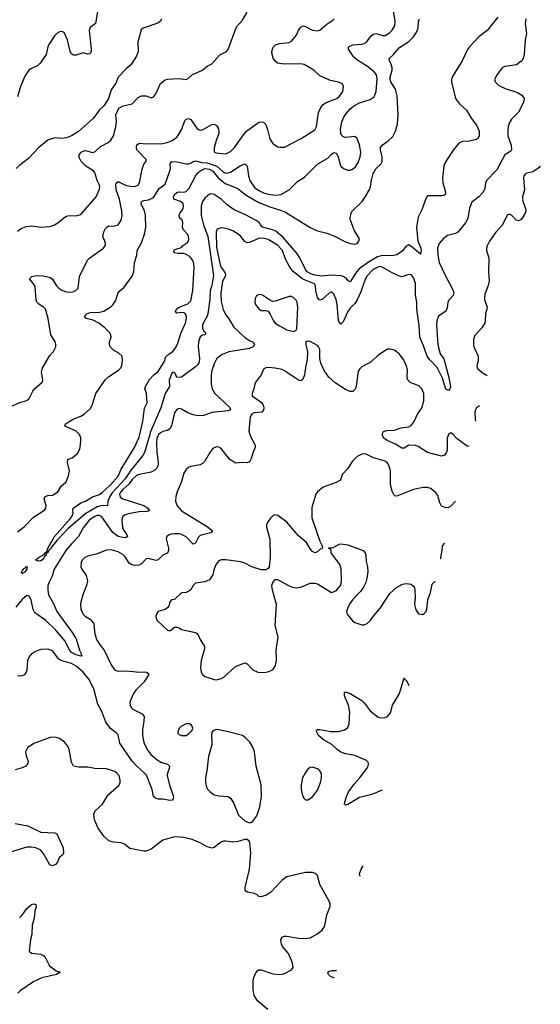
# Model space of a CAD drawing. Header units: inches. Extents: x 2057696 to 2160536, y 827480 to 1016834.
# Tile 403 of 422: x 2141209 to 2145653, y 985135 to 993542. Entities that reach past the tile are written whole.
import ezdxf

# ---------------------------------------------------------------- set-up
doc = ezdxf.new("R2010")
doc.units = ezdxf.units.IN
doc.header["$MEASUREMENT"] = 0
doc.layers.add('C1948', color=7, linetype='Continuous')
doc.layers.add('C1949', color=7, linetype='Continuous')

msp = doc.modelspace()

# ---------------------------------------------------------------- linework, layer by layer
at = {"layer": 'C1948', "color": 5}
for points, elevation in [([(2142394.6, 990000), (2142390, 989995.3), (2142380.9, 989970), (2142377.4, 989930), (2142378.7, 989850), (2142389.6, 989789.6), (2142391.4, 989750), (2142387.9, 989730), (2142377.8, 989710), (2142364.1, 989695.9), (2142330, 989677.4), (2142230, 989659.8), (2142207.3, 989650), (2142170, 989615.7), (2142142.3, 989577.7), (2142088.5, 989530), (2142071.4, 989510), (2142061.8, 989490), (2142066.2, 989466.2), (2142090, 989450.1), (2142270, 989394.6), (2142303.6, 989370), (2142315.8, 989350), (2142296, 989344), (2142230, 989340.7), (2142150, 989326), (2142110, 989313.9), (2142090, 989299.3), (2142083, 989290), (2142080.8, 989270), (2142086.7, 989206.7), (2142091.7, 989190), (2142120.7, 989150), (2142128.7, 989130), (2142119.1, 989120.9), (2142102.8, 989117.2), (2142048.6, 989128.6), (2142004.4, 989164.4), (2141910, 989296.8), (2141889.9, 989309.9), (2141870, 989309.3), (2141850, 989300.3), (2141803.3, 989270), (2141750, 989204.2), (2141711, 989129), (2141652.8, 989070), (2141603.5, 989010), (2141504, 988850), (2141487, 988790), (2141459.6, 988740.4), (2141450.1, 988710), (2141448.1, 988670), (2141456.2, 988630), (2141496.6, 988556.6), (2141525.9, 988490), (2141656.3, 988310), (2141690, 988254.9), (2141718.6, 988158.6), (2141734.4, 988130), (2141734.8, 988114.8), (2141742, 988110), (2141730, 988108.5), (2141690, 988119.3), (2141650, 988139.8), (2141630, 988164.5), (2141595.9, 988235.9), (2141516.5, 988330), (2141430, 988414.9), (2141337.8, 988477.8), (2141324.8, 988504.8), (2141306, 988590), (2141290, 988621.2), (2141283.1, 988623.1), (2141270, 988624.5), (2141230, 988591.5), (2141175.3, 988524.7)], 340), ([(2143173.6, 990000), (2143176.8, 989990), (2143220.3, 989910), (2143220.3, 989890), (2143202, 989850), (2143185.1, 989794.9), (2143170, 989766.6), (2143150, 989759.5), (2143110, 989762), (2143050, 989755.1), (2143000.7, 989790), (2142930, 989880.9), (2142910, 989892.3), (2142890, 989896), (2142859.1, 989880.9), (2142832.8, 989847.2), (2142790, 989773.2), (2142770, 989752.7), (2142750, 989740.9), (2142670, 989727), (2142650, 989718), (2142630, 989702.7), (2142610.4, 989670), (2142588.8, 989590), (2142553.7, 989510), (2142541.7, 989470), (2142539.6, 989430), (2142554.3, 989390), (2142590, 989348.1), (2142818.3, 989210), (2142842, 989190), (2142856.3, 989170), (2142838.6, 989161.4), (2142750, 989138.5), (2142735.5, 989124.5), (2142710, 989072), (2142690, 989062.9), (2142630, 989127.3), (2142590, 989146.2), (2142570, 989151.9), (2142527.4, 989152.6), (2142502, 989150), (2142478.5, 989141.5), (2142466, 989130), (2142459.1, 989110), (2142478.9, 989030), (2142478.7, 989010), (2142470, 988986), (2142430, 988969.6), (2142390, 988929.7), (2142370, 988925.7), (2142310, 988942.6), (2142290, 988938), (2142250, 988895.6), (2142230, 988884.7), (2142190, 988882), (2142166.6, 988886.6), (2142143.1, 988903.1), (2142110, 988955.1), (2142090, 988976), (2142050, 988998), (2141990, 989016.4), (2141950, 989012.6), (2141870, 988981.7), (2141790, 988961.3), (2141764.9, 988950), (2141744.4, 988930), (2141734.9, 988910), (2141730.6, 988870), (2141739.1, 988850), (2141777.3, 988797.3), (2141788.2, 988750), (2141780.3, 988710), (2141747.6, 988630), (2141731.7, 988570), (2141727.7, 988547.7), (2141730.3, 988510), (2141750, 988465.5), (2141768.1, 988448.1), (2141810, 988423.1), (2141838, 988390), (2141845.3, 988365.2), (2141848.1, 988310), (2141865.8, 988250), (2141889, 988210), (2141933.2, 988153.2), (2141990, 988032.4), (2142016.7, 987996.7), (2142030, 987986), (2142050, 987978.9), (2142116.6, 987983.4), (2142206.7, 987973.3), (2142290.3, 987970.3), (2142304, 987964), (2142310.6, 987950.6), (2142270.3, 987890), (2142201.4, 987818.6), (2142180.8, 987790), (2142155.3, 987730), (2142150.4, 987710), (2142152.2, 987690), (2142160.4, 987670), (2142174, 987654), (2142254, 987614), (2142271.6, 987591.6), (2142270.2, 987550.2), (2142258.4, 987481.6), (2142258.4, 987430), (2142269.2, 987370), (2142296.2, 987310), (2142329.5, 987269.5), (2142381.8, 987221.8), (2142420.2, 987200.2), (2142470, 987185.5), (2142487.7, 987170), (2142486.4, 987150), (2142470.3, 987110), (2142467.8, 987087.7), (2142487.5, 987007.5), (2142522, 986910), (2142518.8, 986890), (2142510, 986879), (2142490, 986876), (2142430, 986886.6), (2142390, 986887), (2142370, 986892.7), (2142350, 986909), (2142338.9, 986970), (2142291.5, 987091.5), (2142273, 987113), (2142210, 987167.4), (2142170, 987211.1), (2142064.6, 987364.6), (2142050, 987434.7), (2142033.6, 987453.6), (2141985.1, 987490), (2141944.5, 987544.5), (2141910, 987635.8), (2141876.5, 987696.5), (2141842.8, 987830), (2141799.9, 987910), (2141750, 987970.5), (2141690, 988021.4), (2141650, 988044.1), (2141568, 988068), (2141543.2, 988083.2), (2141490, 988154), (2141450, 988167.1), (2141390, 988163.5), (2141350, 988151.2), (2141313, 988130), (2141292.7, 988107.3), (2141275.8, 988070), (2141270.3, 987990), (2141264.9, 987970), (2141250.3, 987949.7), (2141230, 987938.7), (2141210, 987935.8), (2141190, 987939.7)], 360), ([(2141191.2, 989170), (2141250, 989215.5), (2141326.7, 989293.3), (2141422.4, 989357.6), (2141431.1, 989370), (2141433.7, 989390), (2141418.9, 989450), (2141427.3, 989470), (2141450, 989479.1), (2141490, 989483.6), (2141534.7, 989510), (2141561.7, 989558.3), (2141604.4, 989595.6), (2141626.5, 989646.5), (2141633.3, 989690), (2141618, 989762), (2141620.1, 989779.9), (2141626.6, 989790), (2141657.6, 989802.4), (2141702.2, 989837.7), (2141717.6, 989862.4), (2141726.6, 989890), (2141732.2, 989950), (2141730.8, 989970.8), (2141720.7, 990000)], 340), ([(2142318.8, 990000), (2142274.1, 989845.9), (2142258.9, 989821.1), (2142160.8, 989699.2), (2142110, 989620.4), (2141998.7, 989501.3), (2141979, 989470), (2141962, 989430), (2141958, 989390), (2141913.8, 989393.8), (2141870, 989382.8), (2141774.7, 989325.2), (2141622, 989198), (2141525.1, 989094.9), (2141480.6, 989039.4), (2141470, 989018.4), (2141462.4, 989017.6), (2141454, 989006), (2141450, 988989.7), (2141433.7, 988986.3), (2141434, 988970), (2141421.2, 988958.8), (2141402.4, 988930), (2141390, 988922.3), (2141370, 988918.7), (2141350, 988924), (2141347, 988930), (2141369.6, 988950), (2141422, 988978), (2141430, 988993.4), (2141438, 988998), (2141446, 988994), (2141440.9, 989000.9), (2141449.7, 989030), (2141505.1, 989130), (2141640.2, 989279.8), (2141656.1, 989303.9), (2141664.2, 989330), (2141661.7, 989350), (2141666.9, 989370), (2141730, 989416.9), (2141770, 989431.3), (2141831.5, 989468.5), (2141890, 989489.3), (2141910, 989502.4), (2141983, 989570), (2142050, 989645.5), (2142076.3, 989703.7), (2142189.6, 989890.4), (2142230, 989978), (2142234.9, 990000)], 320), ([(2144868.6, 990000), (2144858, 989970), (2144858.9, 989870), (2144853.1, 989850), (2144835.3, 989824.7), (2144810, 989814.7), (2144690, 989846.3), (2144610, 989898.5), (2144587.7, 989907.7), (2144531.5, 989908.5), (2144490, 989883.5), (2144470, 989884.4), (2144417.1, 989917.1), (2144345.1, 989950), (2144318.5, 989970), (2144307.6, 989990), (2144306.5, 990000)], 360), ([(2145047.1, 989898.5), (2145030, 989901.3), (2144943, 989963), (2144910.7, 990000)], 360), ([(2144150, 989835.6), (2144130, 989833.3), (2144090, 989811.3), (2144048.4, 989770), (2144010, 989709.2), (2143961.7, 989658.3), (2143946.8, 989610), (2143910.3, 989589.7), (2143801, 989550), (2143750.6, 989510), (2143737.6, 989490), (2143703.4, 989376.6), (2143704.4, 989290), (2143771.3, 989090), (2143792, 989050), (2143794, 989030), (2143770, 989018), (2143750, 988998), (2143730, 988988.7), (2143710, 989002), (2143690, 989024), (2143657.2, 989077.2), (2143590, 989134), (2143490, 989251.8), (2143413.2, 989310), (2143386.6, 989313.4), (2143370, 989306.6), (2143350, 989286), (2143324.9, 989250), (2143317.3, 989230), (2143317.3, 989210), (2143345.8, 989105.8), (2143348.2, 988950), (2143338, 988870), (2143330, 988857.2), (2143310, 988843.7), (2143270, 988845.1), (2143190, 988869.6), (2143130, 988901.6), (2143092.7, 988912.7), (2142968.5, 988931.5), (2142930, 988931.5), (2142910, 988920.7), (2142886.5, 988893.5), (2142870, 988853.2), (2142856.9, 988803.1), (2142830, 988759.7), (2142790, 988741), (2142708.9, 988731.1), (2142690.5, 988710), (2142667.7, 988670), (2142630, 988651.2), (2142590, 988647.1), (2142530, 988592), (2142504.7, 988590), (2142491, 988570), (2142482.5, 988537.5), (2142470, 988519), (2142450, 988505.2), (2142390.9, 988489.1), (2142381.4, 988478.6), (2142371, 988450), (2142374.8, 988430), (2142386.8, 988410), (2142470, 988328.4), (2142490, 988324.9), (2142530, 988356.5), (2142550, 988356.5), (2142570, 988350.3), (2142590, 988334.6), (2142710, 988310.4), (2142730, 988296.3), (2142748.8, 988250), (2142785.3, 988190), (2142785.7, 988170), (2142758, 988070), (2142752.2, 988010), (2142759.3, 987970), (2142770.4, 987950.3), (2142790, 987933.4), (2142868.7, 987908.7), (2142890, 987906.7), (2142930, 987917.6), (2142950.9, 987929.1), (2143050, 988020.7), (2143130, 988052), (2143150, 988042), (2143198.8, 987990), (2143242, 987970), (2143290, 987968), (2143326.8, 987973.2), (2143370, 987991.3), (2143392.5, 988027.5), (2143401.2, 988070), (2143398.6, 988161.4), (2143414.5, 988270), (2143389.6, 988369.6), (2143402.4, 988550), (2143367.3, 988670), (2143362.9, 988710), (2143370, 988738), (2143390, 988762.8), (2143410, 988762.8), (2143510, 988707.7), (2143536.7, 988696.7), (2143570, 988690.5), (2143610, 988695.5), (2143690, 988730.8), (2143730, 988731), (2143750, 988726), (2143870, 988651.3), (2143910, 988666.8), (2143949, 988710), (2143954, 988730), (2143957.2, 988750), (2143952.5, 988852.5), (2143941.2, 988890), (2143868.7, 988990), (2143868, 989008), (2143862, 989022), (2143846, 989030), (2143850, 989034), (2143870, 989032), (2143890, 989038), (2143936, 989064), (2143950, 989067.3), (2144010, 989059.1), (2144142, 989010), (2144158, 988990), (2144164.7, 988970), (2144165.4, 988914.6), (2144178.8, 988870), (2144180.7, 988830), (2144173.4, 988770), (2144163.4, 988736.6), (2144144.5, 988695.5), (2144119.8, 988660.2), (2144050, 988588.7), (2144030, 988559), (2144010, 988524), (2143998, 988490), (2144005.1, 988465.1), (2144050.4, 988410.4), (2144070, 988394), (2144130, 988374.8), (2144150, 988374.8), (2144174.2, 988385.8), (2144201.2, 988410), (2144229.6, 988450.4), (2144290, 988520.7), (2144370, 988642), (2144426.7, 988693.3), (2144470, 988719.3), (2144490, 988726), (2144510, 988728), (2144550, 988722), (2144570, 988706), (2144579.1, 988690), (2144582, 988670), (2144584, 988610), (2144579.1, 988550), (2144590, 988502), (2144614, 988470), (2144650, 988464.7), (2144665.6, 988474.4), (2144679, 988490), (2144685.2, 988510), (2144693.2, 988590), (2144715.1, 988650), (2144730, 988722), (2144755.4, 988746.9)], 380), ([(2144928.9, 989432), (2144890, 989389.2), (2144870, 989377.2), (2144850, 989374), (2144809.5, 989389.5), (2144796.6, 989416.6), (2144778.7, 989478.7), (2144762, 989502), (2144718, 989538), (2144690, 989547), (2144652.8, 989547.2), (2144570, 989529.4), (2144430, 989475.1), (2144410, 989477.2), (2144390, 989517.2), (2144375.6, 989570), (2144373.3, 989690), (2144363.8, 989730), (2144350, 989755.8), (2144330, 989772.3), (2144230, 989799.7), (2144168.2, 989831.8), (2144150, 989835.6)], 380), ([(2144804.3, 988939.8), (2144803.7, 988950), (2144815.1, 989010), (2144817.2, 989050), (2144838, 989073.2)], 380), ([(2144303.4, 986962.7), (2144213.8, 986926.2), (2144110, 986900.4), (2144010, 986842.7), (2143990, 986835.3), (2143983.2, 986843.2), (2143981.2, 986850), (2143997.6, 986910), (2144016.9, 986950), (2144064.1, 987015.9), (2144110, 987066.7), (2144173.3, 987150), (2144185.1, 987170), (2144187, 987190), (2144182.9, 987202.9), (2144170, 987216.2), (2144070, 987258.3), (2143990, 987275.1), (2143950, 987288.9), (2143920.4, 987310), (2143874.3, 987354.3), (2143807.8, 987390), (2143781.6, 987410), (2143759.3, 987430), (2143739, 987470), (2143750, 987481), (2143770, 987482.8), (2143864.6, 987464.6), (2143930, 987464.2), (2143981.4, 987478.6), (2144010, 987499.1), (2144022, 987530), (2144027.2, 987630), (2144014.7, 987690), (2143980.7, 987770), (2143982.9, 987797.1), (2143990, 987802.8), (2144030, 987790.4), (2144129.1, 987729.1), (2144150.4, 987710), (2144202.2, 987642.2), (2144270, 987587.3), (2144290, 987580.7), (2144330, 987583), (2144350, 987594), (2144374.9, 987625.1), (2144392.6, 987690), (2144450.7, 987789.3), (2144490, 987922), (2144496, 987910), (2144510, 987898.8), (2144529.8, 987856.3)], 360), ([(2143327.3, 985090), (2143243.1, 985163.1), (2143209.7, 985210), (2143201, 985261), (2143200.9, 985330), (2143205.3, 985354.7), (2143222, 985398), (2143238.3, 985421.7), (2143250, 985428.5), (2143270, 985430.3), (2143370, 985396.9), (2143430, 985390.3), (2143463.3, 985396.7), (2143529.7, 985430.3), (2143542.9, 985450), (2143538.3, 985490), (2143502.4, 985570), (2143453.1, 985630), (2143442.8, 985650), (2143437.8, 985682.2), (2143447.8, 985710), (2143470, 985717.4), (2143490, 985716.9), (2143590, 985700.2), (2143650, 985698.3), (2143690, 985703.7), (2143746.7, 985733.3), (2143791.1, 985768.9), (2143815.1, 985804.9), (2143830, 985898), (2143860.5, 985970), (2143860.5, 985990), (2143852.6, 986010), (2143770, 986157.2), (2143750, 986234), (2143733.1, 986253.1), (2143710, 986260.7), (2143650, 986260.5), (2143490, 986222.7), (2143446.2, 986193.8), (2143350, 986089.3), (2143312.8, 986067.2), (2143270, 986054), (2143250, 986055.3), (2143235.3, 986070), (2143210, 986082.7), (2143152.9, 986092.9), (2143140.9, 986100.9), (2143134, 986110), (2143133.6, 986133.6), (2143171.3, 986288.7), (2143182, 986430), (2143175.1, 986515.1), (2143169.1, 986529.1), (2143150, 986542), (2143130, 986541.2), (2143070, 986524.5), (2143030, 986520.7), (2142970, 986529.6), (2142950, 986527.3), (2142930, 986518.4), (2142870, 986474.5), (2142850, 986467.3), (2142810, 986479.6), (2142750, 986514.3), (2142681.4, 986541.4), (2142610, 986560.9), (2142530, 986566.6), (2142430, 986537.4), (2142330, 986461.1), (2142290, 986444.2), (2142270, 986442.9), (2142150, 986467), (2142102.5, 986502.5), (2142074.2, 986514.2), (2142010, 986518.4), (2141970, 986531.6), (2141926, 986570), (2141878, 986638), (2141846.9, 986710), (2141842, 986758), (2141854.2, 986785.9), (2141916.2, 986843.8), (2141952.2, 986907.8), (2141969.8, 986930.2), (2142055.9, 987004.1), (2142066, 987030), (2142066.6, 987050), (2142057, 987090), (2142039.3, 987110), (2142021.7, 987121.7), (2141950, 987145.1), (2141850.3, 987149.7), (2141790, 987159.2), (2141710, 987161.1), (2141669.7, 987169.8), (2141650, 987202), (2141632, 987310), (2141619.7, 987339.7), (2141592.9, 987372.9), (2141550, 987403.7), (2141531.7, 987411.7), (2141510, 987417), (2141470, 987412.3), (2141330, 987361), (2141275, 987325), (2141257.8, 987290), (2141263.7, 987256.3), (2141281.3, 987210), (2141279.3, 987190), (2141262, 987170), (2141230, 987153), (2141170, 987136.9)], 380), ([(2141170, 986677.7), (2141278.2, 986658.2), (2141390, 986603.9), (2141510, 986599.5), (2141527.3, 986590), (2141579.5, 986470), (2141583, 986430), (2141574, 986410), (2141548.7, 986391.3), (2141530.4, 986350), (2141515.5, 986330), (2141490, 986318.4), (2141466.6, 986326.6), (2141416.2, 986416.2), (2141389.7, 986450), (2141346, 986470), (2141310, 986477), (2141270, 986476.5), (2141110.6, 986430)], 380), ([(2144117.9, 986230.4), (2144113.4, 986233.4), (2144109.8, 986250), (2144124.5, 986290), (2144139.9, 986317.3)], 360), ([(2141206.3, 985873.7), (2141230, 985896.4), (2141270, 985952), (2141310, 985986.7), (2141330, 985994), (2141347.5, 985987.5), (2141350.3, 985970), (2141339.6, 985930), (2141332.8, 985870), (2141316.5, 985810), (2141313.4, 985730), (2141302.4, 985690), (2141291.3, 985590), (2141310.9, 985570.9), (2141390, 985563), (2141413.4, 985553.4), (2141423.4, 985543.4), (2141463, 985463), (2141521.1, 985421.1), (2141554, 985410), (2141522, 985390), (2141397.6, 985362.4), (2141330, 985329.8), (2141213.4, 985250), (2141194, 985230)], 380), ([(2143897.6, 985360.7), (2143865.6, 985370), (2143846, 985390), (2143840.9, 985410), (2143844.4, 985415.6), (2143875.6, 985424.4), (2143913.9, 985425.1)], 360)]:
    msp.add_lwpolyline(points, dxfattribs=dict(at, elevation=elevation))
for points, elevation in [([(2141230, 988809.5), (2141225.4, 988825.4), (2141230, 988835.5), (2141250, 988860.4), (2141258.7, 988861.3), (2141263.7, 988870), (2141274.2, 988874.2), (2141270, 988849.6), (2141250, 988822.9), (2141239.8, 988820.2)], 320), ([(2142658, 987530), (2142630, 987529.2), (2142591.3, 987510), (2142571.3, 987490), (2142561, 987470), (2142558, 987450), (2142570, 987438), (2142590, 987431), (2142630, 987430.8), (2142650, 987444), (2142679.3, 987470), (2142686, 987490), (2142680.9, 987510), (2142670, 987525.2)], 380), ([(2142890, 987480.9), (2142865.5, 987474.5), (2142854.4, 987465.6), (2142847.3, 987450), (2142848.4, 987350), (2142820.3, 987250), (2142806.3, 987130), (2142794.4, 987070), (2142794.4, 987030), (2142803, 986990), (2142812.2, 986972.2), (2142831.9, 986951.9), (2142870, 986923), (2142910, 986914.4), (2142988.7, 986908.7), (2143011.7, 986891.7), (2143038, 986850), (2143076.3, 986750), (2143130, 986700.7), (2143170, 986686), (2143189.1, 986690.9), (2143200.2, 986699.8), (2143234.2, 986745.8), (2143258.9, 986821.1), (2143274.5, 986910), (2143269.5, 987010), (2143228.3, 987168.3), (2143212.8, 987290), (2143200.5, 987330), (2143173.4, 987373.4), (2143133.4, 987413.4), (2143109.7, 987429.7), (2142990, 987463), (2142910, 987478.4)], 380), ([(2143710, 987159), (2143690, 987158), (2143670, 987142), (2143646, 987110), (2143624, 987070), (2143610.8, 987010), (2143611, 986970), (2143626, 986910), (2143634.4, 986894.4), (2143650, 986881), (2143670, 986880.7), (2143710, 986907.7), (2143750, 986964), (2143776.9, 987030), (2143785.6, 987070), (2143785.1, 987105.1), (2143770, 987129.2), (2143750, 987145.2)], 380)]:
    msp.add_lwpolyline(points, close=True, dxfattribs=dict(at, elevation=elevation))
at = {"layer": 'C1949', "color": 5}
for points, elevation in [([(2141720.7, 990000), (2141720.5, 990000.5), (2141689.8, 990029.8), (2141594, 990070), (2141599, 990090), (2141666.6, 990130), (2141730, 990156.5), (2141762.2, 990177.8), (2141810, 990219.3), (2141828.8, 990251.2), (2141859.3, 990350), (2141942.6, 990470), (2141970, 990495.3), (2142051.8, 990550), (2142071.6, 990570), (2142080.7, 990590), (2142087, 990630), (2142082.7, 990670), (2142054.9, 990694.9), (2142010, 990721.2), (2141982.7, 990750), (2141976, 990770), (2141976, 990790), (2141989.3, 990830.7), (2141987, 990850), (2141977, 990870), (2141935.6, 990910), (2141884.7, 990950), (2141837, 990977), (2141775.3, 990990), (2141762.7, 991010), (2141783.6, 991030), (2141810, 991042.6), (2141890, 991043.6), (2141927, 991053), (2141986, 991090), (2142006.3, 991110), (2142030, 991148), (2142049.8, 991210.2), (2142057.8, 991222.2), (2142101.5, 991258.5), (2142169, 991351), (2142184.2, 991390), (2142189.7, 991470), (2142208.2, 991530), (2142211.5, 991570), (2142250, 991637.3), (2142274.8, 991710), (2142286.2, 991770), (2142284.4, 991870), (2142275.3, 991910), (2142246.3, 991970), (2142249.8, 991990), (2142270, 991997.8), (2142310, 992002.7), (2142350, 992023.8), (2142400.8, 992099.2), (2142450, 992138), (2142491, 992250), (2142495.4, 992270), (2142494, 992310), (2142507, 992330), (2142550, 992328.5), (2142630, 992310.3), (2142650, 992310.2), (2142670, 992316.5), (2142690, 992331.1), (2142710, 992337.1), (2142762.9, 992322.9), (2142810, 992319.4), (2142891.9, 992291.9), (2142950, 992240.7), (2142970, 992232.1), (2142990, 992232.9), (2143010, 992240.2), (2143090, 992293.4), (2143130, 992310.2), (2143150.1, 992290.1), (2143162, 992210), (2143172.8, 992170), (2143212.7, 992110), (2143250, 992082.2), (2143290, 992064.8), (2143330, 992052), (2143390, 992042.3), (2143437, 992050), (2143509.6, 992090), (2143581, 992159), (2143641.8, 992198.2), (2143755.1, 992310), (2143839.4, 992360.6), (2143870, 992393), (2143890, 992407.3), (2143910, 992402.8), (2143915.1, 992395.1), (2143927.4, 992367.4), (2143944.6, 992304.6), (2143951.3, 992291.3), (2143973.4, 992270), (2144010, 992256.5), (2144030, 992257), (2144050, 992264.2), (2144074.9, 992285.1), (2144098.6, 992321.4), (2144116.5, 992370), (2144120.6, 992410), (2144110, 992474.5), (2144090, 992527.3), (2144070, 992543.6), (2143990, 992536.3), (2143970, 992542.9), (2143956.6, 992556.6), (2143949.7, 992570), (2143946.9, 992606.9), (2143958.7, 992670), (2143974.8, 992710), (2143990, 992732.6), (2144030, 992779.7), (2144066.2, 992810), (2144110, 992831), (2144201, 992859), (2144235.9, 992884.1), (2144252, 992928), (2144259.3, 993039.3), (2144253.8, 993070), (2144235.3, 993095.3), (2144170, 993148.1), (2144094.4, 993194.4), (2144061.8, 993221.8), (2144017.4, 993290), (2144015.1, 993310), (2144051.9, 993328.1), (2144127.9, 993332), (2144150, 993337.7), (2144169, 993351), (2144210, 993403.1), (2144230, 993417.6), (2144250, 993423.7), (2144310, 993408), (2144330, 993408.2), (2144367, 993430), (2144388.7, 993451.3), (2144411.1, 993490), (2144414.7, 993530), (2144392, 993670)], 340), ([(2141138.3, 990241.7), (2141210, 990273.8), (2141269.5, 990290), (2141290, 990307.9), (2141321.6, 990370), (2141336.5, 990390), (2141402.6, 990450), (2141407.2, 990470), (2141395.8, 990530), (2141403.8, 990570), (2141465.8, 990674.2), (2141497.7, 990710), (2141516.4, 990750), (2141518.7, 990770), (2141512.1, 990790), (2141476, 990850), (2141451.1, 990990), (2141430, 991069), (2141409.5, 991090), (2141372.7, 991112.7), (2141356.3, 991130), (2141348.3, 991150), (2141340.5, 991260.5), (2141334.7, 991274.7), (2141292.3, 991330), (2141314, 991350), (2141350, 991357.4), (2141410, 991353.8), (2141470, 991339.5), (2141490, 991325.3), (2141524.1, 991270), (2141541.8, 991250), (2141570, 991233.4), (2141610, 991219.3), (2141644.2, 991215.8), (2141670, 991221.3), (2141689.7, 991230.3), (2141709.4, 991250), (2141718.5, 991350), (2141788.4, 991490), (2141808, 991510), (2141923.6, 991590), (2141937.6, 991610), (2141940.3, 991630), (2141936.4, 991650), (2141919.7, 991690), (2141927.1, 991730), (2141942.2, 991757.8), (2141950, 991768.2), (2141970, 991780.4), (2142010, 991779.3), (2142050, 991790.5), (2142075.4, 991830), (2142082.7, 991870), (2142080.3, 991910), (2142061.3, 992010), (2142031.9, 992090), (2142029.3, 992130.7), (2142033.1, 992146.9), (2142050, 992160.3), (2142113, 992130), (2142150, 992120.2), (2142190, 992117.8), (2142219.7, 992130), (2142232.9, 992150), (2142255, 992265), (2142270, 992308), (2142289.3, 992330), (2142289.3, 992349.3), (2142210, 992429.7), (2142205, 992450), (2142210, 992473), (2142231.3, 992488.7), (2142290, 992480.6), (2142430, 992483.9), (2142467.7, 992492.3), (2142509.5, 992510), (2142550, 992538.3), (2142559.8, 992550), (2142592.8, 992607.2), (2142619.3, 992680.7), (2142630, 992693.7), (2142650, 992699.5), (2142670.2, 992690.2), (2142726.8, 992606.8), (2142750, 992598.3), (2142770, 992602.3), (2142850, 992647), (2142870, 992648.5), (2142890, 992637.1), (2142905.3, 992610), (2142910.2, 992590), (2142909.2, 992570), (2142885.4, 992510), (2142869.1, 992449.1), (2142870, 992416), (2142873.4, 992410), (2142885.4, 992405.5), (2142970, 992396.9), (2143010, 992416.5), (2143044, 992450), (2143120, 992560), (2143146, 992590), (2143250, 992668.2), (2143270, 992670.5), (2143290, 992667.7), (2143310, 992646.8), (2143325.1, 992605.1), (2143344.8, 992524.8), (2143366.5, 992486.5), (2143410, 992457.6), (2143430, 992452), (2143470, 992452), (2143612.6, 992527.4), (2143730, 992600.7), (2143742.4, 992630), (2143761.1, 992750), (2143782.5, 992797.5), (2143801.1, 992818.9), (2143824.2, 992835.8), (2143916, 992870), (2143939.5, 992890), (2143966.6, 992930), (2143972.3, 992970), (2143964, 992990), (2143955.9, 992995.9), (2143930, 993009.3), (2143863.3, 993023.3), (2143770, 993063.7), (2143719.3, 993110), (2143638.8, 993158.8), (2143605.6, 993165.6), (2143530, 993161), (2143450, 993163.5), (2143410, 993171.5), (2143390, 993187), (2143373.9, 993213.9), (2143364.5, 993244.5), (2143362.7, 993270), (2143372.4, 993307.6), (2143397.2, 993330), (2143430, 993339.5), (2143510, 993347.2), (2143530, 993357.1), (2143571.6, 993410), (2143588.2, 993451.8), (2143610, 993479.1), (2143630, 993488), (2143650, 993483.8), (2143710, 993452.2), (2143750, 993446), (2143770, 993452.7), (2143830, 993502.4), (2143882.8, 993537.2), (2143893.6, 993550)], 360), ([(2142419.5, 993550), (2142411.7, 993530), (2142389.2, 993510.8), (2142262.8, 993470), (2142245.8, 993454.1), (2142218.8, 993350), (2142220.7, 993270), (2142206.8, 993230), (2142161.4, 993158.6), (2142116.8, 993123.2), (2142050.8, 993050), (2142030, 992999), (2141990, 992942), (2141966.8, 992870), (2141931.6, 992808.4), (2141888, 992770), (2141838.2, 992701.8), (2141710, 992587.1), (2141650, 992549.7), (2141610, 992532.6), (2141570, 992528), (2141510, 992532), (2141450, 992511.8), (2141373, 992450), (2141284.4, 992355.6), (2141210, 992300.7), (2141178.4, 992270)], 380), ([(2141872.1, 993607.9), (2141854.9, 993510), (2141810, 993474), (2141800.9, 993450), (2141818.7, 993290), (2141819.3, 993270), (2141810, 993249.5), (2141790, 993247), (2141750, 993259.7), (2141690, 993239.7), (2141670, 993237.6), (2141661.4, 993241.4), (2141650, 993249.4), (2141640.5, 993270), (2141618.2, 993370), (2141590, 993431.3), (2141570, 993441.3), (2141550, 993436.9), (2141530, 993425.7), (2141510, 993407.1), (2141459, 993330), (2141450.3, 993310), (2141435.6, 993244.4), (2141384, 993170), (2141362.8, 993150), (2141310, 993125.1), (2141288.4, 993110), (2141256.1, 993063.9), (2141217.1, 992970), (2141190, 992882.7)], 360), ([(2141190, 991737.3), (2141220.4, 991759.6), (2141263.3, 991776.7), (2141310, 991783.1), (2141390, 991771.8), (2141470, 991777), (2141505.2, 991790), (2141533.5, 991806.5), (2141584.5, 991850), (2141610, 991864.9), (2141630, 991870.4), (2141690, 991866.7), (2141730, 991878), (2141861.3, 992030), (2141888, 992090), (2141892.2, 992110), (2141889.7, 992130), (2141869.8, 992170), (2141850, 992238), (2141839.5, 992250), (2141773.3, 992290), (2141733.6, 992330), (2141715.1, 992370), (2141719.5, 992390), (2141733.2, 992410), (2141758, 992422), (2141770, 992423.8), (2141830, 992407.4), (2141850, 992412.2), (2141900, 992460), (2141965.4, 992494.6), (2141988.1, 992511.9), (2142010, 992551), (2142030, 992626), (2142035.3, 992670), (2142029.6, 992730), (2142054.7, 992785.3), (2142092.7, 992807.3), (2142170, 992823.7), (2142221.7, 992878.3), (2142247.9, 992892.1), (2142290, 992890.4), (2142330, 992874.8), (2142350, 992882.8), (2142371.6, 992910), (2142410, 992997.3), (2142450, 993027.7), (2142470, 993032.7), (2142570, 993038.4), (2142630, 993030.7), (2142650, 993042.8), (2142685.1, 993074.9), (2142770, 993111.8), (2142810, 993144.9), (2142850, 993166), (2142918.3, 993241.7), (2142974, 993270), (2142990, 993286), (2143059.3, 993480.7), (2143110, 993536.3), (2143150, 993606.8)], 380), ([(2142234.9, 990000), (2142259.3, 990110), (2142274, 990226), (2142297.2, 990270), (2142292.9, 990352.9), (2142278, 990390), (2142282, 990410), (2142318, 990470), (2142354, 990510), (2142390, 990538.9), (2142447.4, 990630), (2142449.7, 990650), (2142457, 990663), (2142484, 990690), (2142515.1, 990710), (2142545.6, 990750), (2142559.7, 990780.3), (2142586.3, 990870), (2142624.4, 990950), (2142633.4, 990993.4), (2142632.4, 991010), (2142621.6, 991030), (2142610, 991039.7), (2142590, 991043), (2142550, 991036), (2142538, 991050), (2142547.3, 991070), (2142570, 991088.2), (2142645.3, 991114.7), (2142670, 991142.4), (2142688.4, 991230), (2142699.7, 991430), (2142696.6, 991456.6), (2142686.4, 991486.4), (2142660.7, 991520.7), (2142630, 991538.4), (2142610, 991544.5), (2142564.4, 991544.4), (2142527, 991550), (2142526, 991570), (2142530, 991576.3), (2142550, 991586.8), (2142590, 991598), (2142599, 991610), (2142640.5, 991639.5), (2142649.4, 991650), (2142654, 991670), (2142651.5, 991690), (2142642.4, 991710), (2142604.7, 991750), (2142597.6, 991770), (2142602.4, 991810), (2142595.1, 991830), (2142574.7, 991850), (2142569.8, 991869.8), (2142575, 991890), (2142594.2, 991910), (2142604.8, 991930), (2142608.7, 991950), (2142605.7, 991970), (2142582, 991990), (2142526, 992010), (2142521.1, 992030), (2142530.8, 992050), (2142550, 992067.3), (2142570, 992073.4), (2142610, 992068.6), (2142630, 992074.8), (2142657.1, 992102.9), (2142710, 992205.6), (2142730, 992234.5), (2142750, 992252.1), (2142788.9, 992270), (2142830, 992265.1), (2142854.9, 992250), (2142907.5, 992187.5), (2142963.5, 992143.5), (2143070, 992100.7), (2143143.2, 992043.2), (2143250, 991980.1), (2143343.1, 991943.1), (2143436.3, 991916.3), (2143478.4, 991898.4), (2143690, 991768.9), (2143750, 991738), (2143830, 991719.1), (2143890, 991696.3), (2143990, 991644.9), (2144030, 991630.7), (2144070, 991625.5), (2144090, 991631.3), (2144104, 991650), (2144108.7, 991670), (2144064.8, 991744.8), (2144033.2, 991830), (2144029.3, 991850), (2144039.3, 991890), (2144049.6, 991910.4), (2144131.3, 991988.7), (2144156.6, 992023.4), (2144192.4, 992087.6), (2144204.7, 992115.2), (2144211.1, 992171.1), (2144226.9, 992230), (2144250, 992267.6), (2144290.6, 992309.4), (2144302, 992330), (2144303.1, 992370), (2144288.9, 992430), (2144288.7, 992450), (2144302, 992470), (2144353.8, 992506.2), (2144395, 992545), (2144417.5, 992590), (2144433.4, 992650), (2144439.3, 992730), (2144431.7, 992891.7), (2144417.8, 992950), (2144378.4, 993010), (2144371.6, 993030), (2144370.7, 993050), (2144387.8, 993110), (2144389.2, 993130), (2144381.6, 993161.6), (2144366.2, 993190), (2144363.5, 993210), (2144397.9, 993242.1), (2144450, 993305.2), (2144530, 993356.9), (2144570, 993395.6), (2144594.2, 993430), (2144611.8, 993470), (2144614.1, 993530), (2144621, 993550)], 320), ([(2145290, 993564.7), (2145199.6, 993450), (2145130, 993395.8), (2145048.5, 993310), (2145032.4, 993287.6), (2144985.8, 993190), (2144904.6, 993055.4), (2144895.8, 993030), (2144894.4, 993010), (2144930.1, 992870), (2144963.4, 992823.4), (2145023, 992770), (2145062, 992702), (2145110, 992641), (2145132, 992590), (2145132.4, 992550), (2145122.8, 992530), (2145110, 992519.3), (2145050, 992505.2), (2144990, 992502), (2144962, 992490), (2144910, 992428.7), (2144855.2, 992344.8), (2144836.3, 992310), (2144830.7, 992290), (2144817.3, 992190), (2144820.7, 992150), (2144844.7, 992070), (2144842, 992050), (2144830, 992042), (2144810, 992039), (2144690, 992038), (2144673, 992007), (2144642, 991918), (2144610, 991856.2), (2144595.8, 991770), (2144608.1, 991650), (2144632.2, 991590), (2144635.5, 991570), (2144630, 991540.9), (2144560.7, 991600.7), (2144530, 991619.3), (2144510, 991612), (2144474.8, 991565.2), (2144430, 991533.7), (2144390, 991524.5), (2144310, 991527.3), (2144263.7, 991516.3), (2144187.4, 991472.6), (2144106.7, 991413.3), (2144087.4, 991392.6), (2144030, 991302.6), (2144010, 991316), (2143996.4, 991336.4), (2143971.6, 991350), (2143953.9, 991353.9), (2143870, 991361.8), (2143789.2, 991350.8), (2143730, 991361.1), (2143700.3, 991370), (2143663.9, 991390), (2143648.3, 991410), (2143599.5, 991510), (2143572.5, 991552.5), (2143460, 991680), (2143395.4, 991735.4), (2143367.7, 991747.7), (2143282.6, 991770), (2143264.2, 991790), (2143253.5, 991810), (2143228.2, 991828.2), (2143136.4, 991876.4), (2143039.1, 991919.1), (2142980.8, 991960.8), (2142929.7, 992010), (2142870, 992049.7), (2142850, 992054.7), (2142830, 992051.2), (2142790, 992018.7), (2142770.3, 991990), (2142756.9, 991950), (2142759.2, 991870), (2142778.6, 991790), (2142816.5, 991690), (2142863.2, 991356.8), (2142850, 991272.7), (2142836.2, 991230), (2142833.5, 991153.5), (2142814.9, 991030), (2142810, 991009.3), (2142774.9, 990950), (2142769.4, 990930.6), (2142770, 990907.3), (2142782, 990882), (2142796.3, 990870), (2142795.9, 990864.1), (2142791, 990850), (2142770, 990847.3), (2142750, 990834.3), (2142735, 990790), (2142732.7, 990752.7), (2142744.1, 990650), (2142737, 990610), (2142730, 990597.3), (2142710, 990579.3), (2142590, 990489.3), (2142550, 990486), (2142539, 990519), (2142528.7, 990528.7), (2142510, 990529), (2142485.3, 990465.2), (2142486.7, 990410), (2142450.6, 990349.4), (2142412.9, 990227.1), (2142323.6, 990016.4), (2142318.8, 990000)], 320), ([(2145528.6, 993548.6), (2145525.3, 993505.3), (2145535.1, 993424.9), (2145524.4, 993370), (2145516, 993244), (2145506, 993210), (2145490, 993186.6), (2145450, 993156), (2145350, 993142), (2145330, 993132.7), (2145285.7, 993074.3), (2145262, 993030), (2145266.8, 993010), (2145300.7, 992980.7), (2145354.1, 992954.1), (2145459, 992919), (2145496.3, 992896.3), (2145514.4, 992870), (2145513.7, 992850), (2145506, 992830), (2145467.7, 992752.3), (2145407.4, 992692.6), (2145390, 992664.2), (2145378.3, 992630), (2145374.8, 992590), (2145377.6, 992550), (2145404.7, 992470), (2145408.8, 992430), (2145400.5, 992419.5), (2145350, 992388.2), (2145281.3, 992258.7), (2145193.4, 992170), (2145186.3, 992150), (2145180.3, 992099.8), (2145164.4, 992070), (2145128.4, 992030), (2145070, 991985.1), (2145050, 991933.2), (2145035.1, 991844.9), (2145013.5, 991806.5), (2144950, 991727.8), (2144930, 991716.9), (2144861.8, 991698.2), (2144826.1, 991673.9), (2144789.3, 991630.7), (2144776.9, 991590), (2144778.2, 991530), (2144791.1, 991470), (2144840.1, 991360.1), (2144909, 991230), (2144914.4, 991210), (2144910, 991187.8), (2144876.5, 991150), (2144864.6, 991130), (2144858, 991082), (2144846.4, 991053.6), (2144785.7, 991010), (2144770.2, 990969.8), (2144765.9, 990934.1), (2144777.5, 990770), (2144783.1, 990743.1), (2144799.5, 990690), (2144830, 990647.3), (2144872.8, 990487.3), (2144885.5, 990410), (2144880.7, 990390), (2144870, 990377.2), (2144847, 990387), (2144819.8, 990479.8), (2144773.4, 990573.4), (2144710, 990636.9), (2144687.1, 990670), (2144657.3, 990757.3), (2144625.6, 990830), (2144617.9, 990930), (2144598.4, 991070), (2144598.1, 991130), (2144587.8, 991190), (2144587.2, 991290), (2144570, 991341.3), (2144550, 991362.6), (2144530, 991365.1), (2144470, 991347.1), (2144450, 991351), (2144390, 991379.2), (2144310, 991427.4), (2144290, 991433.3), (2144265.5, 991430), (2144227.4, 991410), (2144170.9, 991349.1), (2144150, 991302), (2144122.7, 991217.3), (2144090, 991149.6), (2144070, 991118), (2144030, 991078.3), (2144009.3, 991050), (2143970, 990962), (2143950, 990942.7), (2143931, 990971), (2143920.2, 991110), (2143910, 991151.6), (2143890, 991199.3), (2143870, 991219), (2143850, 991207.3), (2143790, 991154), (2143770, 991147.3), (2143765.2, 991150), (2143750, 991169), (2143736.5, 991230), (2143732.9, 991270), (2143725.8, 991285.8), (2143625.2, 991325.2), (2143546.2, 991390), (2143516, 991430), (2143477.7, 991497.7), (2143451.3, 991570), (2143410, 991617.8), (2143330, 991665.2), (2143290, 991676.4), (2143247.5, 991672.5), (2143170, 991638.3), (2143150, 991636.3), (2143130, 991647.6), (2143096.4, 991690), (2143074.5, 991710), (2143030, 991739.5), (2142992.9, 991752.9), (2142950, 991761.3), (2142930, 991763.4), (2142902.9, 991757.1), (2142892, 991748), (2142887.5, 991730), (2142890, 991598), (2142920.8, 991450), (2142930, 991427.2), (2142957.7, 991390), (2142965.9, 991370), (2142963.7, 991350), (2142941.5, 991310), (2142936.2, 991290), (2142926.6, 991206.6), (2142930, 991134.8), (2142947.2, 991067.2), (2142964.5, 991030), (2143000.6, 990980.6), (2143036.3, 990916.3), (2143126.9, 990830), (2143170, 990801.6), (2143196.3, 990790), (2143213.7, 990770), (2143201.3, 990750), (2143170, 990735.5), (2142994.2, 990705.8), (2142936.5, 990683.5), (2142893.4, 990650), (2142870, 990603.7), (2142850, 990546), (2142844.1, 990510), (2142843.2, 990430), (2142852.6, 990390), (2142875, 990350), (2143002, 990230), (2143007.3, 990210), (2142990, 990203.5), (2142852.8, 990187.2), (2142776.9, 990163.1), (2142730, 990160.8), (2142690, 990169.1), (2142645.8, 990185.8), (2142590, 990216.4), (2142570, 990221.3), (2142561.5, 990218.5), (2142550, 990213.6), (2142530, 990185.2), (2142505.1, 990074.9), (2142491, 990049), (2142470, 990033.7), (2142430, 990025.1), (2142410, 990015.5), (2142394.6, 990000)], 340), ([(2145653.4, 992291.8), (2145641.7, 992278.3), (2145590, 992243.9), (2145530, 992229.4), (2145513, 992210), (2145510.4, 992190), (2145518.9, 992090), (2145500.3, 992030), (2145505.5, 991990), (2145527.4, 991930), (2145530.4, 991910), (2145524.9, 991890), (2145505.1, 991854.9), (2145490, 991835.1), (2145470, 991824.5), (2145446, 991830), (2145410, 991869.3), (2145390, 991882.7), (2145370, 991873.2), (2145330.4, 991790), (2145273.3, 991726.7), (2145218.7, 991650), (2145198.4, 991610), (2145192.7, 991590), (2145193.4, 991570), (2145214.9, 991510), (2145210.4, 991390), (2145215.8, 991310), (2145207.3, 991272.7), (2145180.7, 991199.3), (2145176.4, 991170), (2145178.4, 991150), (2145199.3, 991090), (2145198, 991070), (2145184.4, 991030), (2145183.8, 990970), (2145179.3, 990950), (2145155.5, 990910), (2145095.8, 990844.2), (2145083.1, 990810), (2145083.1, 990770), (2145086.7, 990750), (2145122, 990670), (2145121.6, 990630), (2145110.6, 990590), (2145114, 990570), (2145120.9, 990560.9), (2145164.8, 990524.8), (2145200.4, 990503.4)], 360), ([(2144306.5, 990000), (2144305.4, 990010), (2144314, 990026), (2144344.4, 990035.6), (2144410, 990037.7), (2144463.6, 990056.4), (2144530, 990065.8), (2144550, 990076.5), (2144577.4, 990110), (2144605.5, 990174.5), (2144643.6, 990230), (2144658.9, 990290), (2144658.7, 990350), (2144642.9, 990390), (2144615.5, 990415.5), (2144543.7, 990443.7), (2144520.4, 990470), (2144516.8, 990490), (2144518.5, 990550), (2144510, 990589.2), (2144482.6, 990642.6), (2144450, 990687), (2144410, 990719.3), (2144370, 990729.2), (2144350, 990729.2), (2144270, 990678), (2144210, 990620.9), (2144130, 990578), (2144110, 990559.3), (2144099.5, 990540.5), (2144080.3, 990410), (2144073.1, 990386.9), (2144052.2, 990367.8), (2144030, 990366.6), (2143990, 990383.5), (2143901.5, 990441.5), (2143848.6, 990488.6), (2143807.9, 990547.9), (2143780.4, 990610), (2143772.1, 990650), (2143770, 990726), (2143760.9, 990750), (2143750, 990760.9), (2143690, 990795.1), (2143662.8, 990797.2), (2143651.3, 990788.7), (2143651, 990770), (2143666.4, 990706.4), (2143662, 990642), (2143650.4, 990589.6), (2143640.3, 990510), (2143626.8, 990470), (2143610, 990459.5), (2143590, 990462.9), (2143470, 990545.1), (2143450, 990554), (2143390, 990566.6), (2143330, 990572.7), (2143310, 990569.2), (2143290, 990557.2), (2143270.4, 990509.6), (2143218, 990442), (2143208, 990390), (2143194, 990350), (2143194.8, 990330), (2143273.3, 990273.3), (2143288, 990250), (2143292.8, 990227.2), (2143290, 990208.7), (2143276, 990190), (2143210, 990184.4), (2143190, 990175.1), (2143176.1, 990150), (2143163.9, 990030), (2143173.6, 990000)], 360), ([(2145134.8, 990244.7), (2145110, 990229.2), (2145099.3, 990210), (2145095.3, 990190), (2145098.5, 990130), (2145101.5, 990113)], 360), ([(2144910.7, 990000), (2144910, 990000.9), (2144890, 990015.1), (2144870, 990004), (2144868.6, 990000)], 360)]:
    msp.add_lwpolyline(points, dxfattribs=dict(at, elevation=elevation))
at = {"layer": 'C1949', "color": 5, "elevation": 360}
msp.add_lwpolyline([(2143250, 991194.5), (2143230, 991185.2), (2143218, 991162), (2143215.5, 991130), (2143223, 991110), (2143250, 991074), (2143270, 991058.8), (2143310, 991058), (2143330, 991052), (2143347.3, 991027.3), (2143375.5, 990970), (2143390.7, 990950), (2143420.7, 990930), (2143490, 990892.7), (2143550, 990880.7), (2143569.5, 990890.5), (2143575.3, 990904.7), (2143584.2, 991084.2), (2143578.3, 991130), (2143570, 991146.6), (2143550, 991167), (2143530, 991177.6), (2143510, 991179.6), (2143390, 991138), (2143370, 991136), (2143350, 991144), (2143282, 991190)], close=True, dxfattribs=at)

doc.saveas('drawing.dxf')
